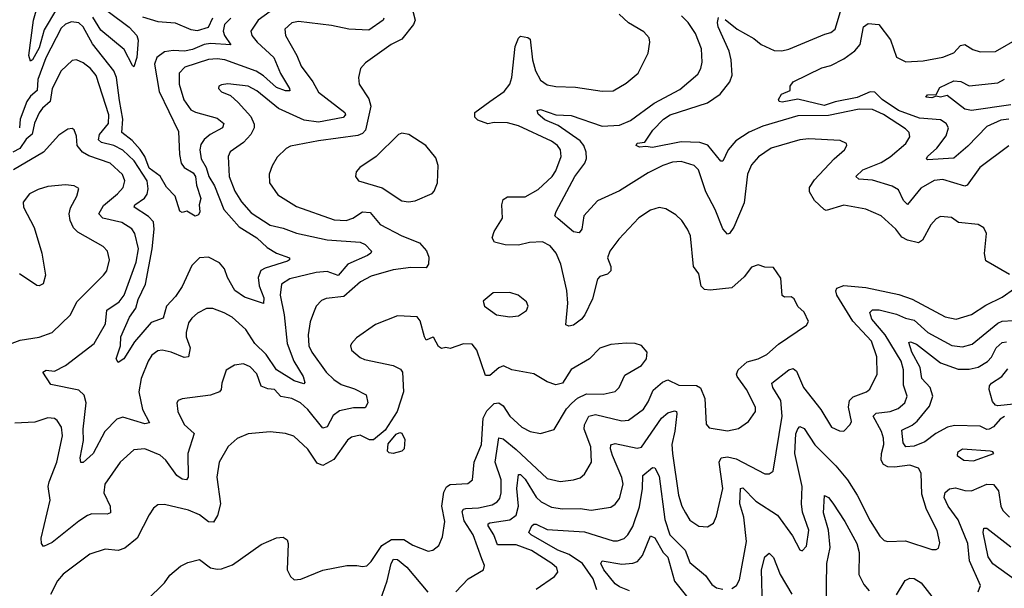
# Model space of a CAD drawing. Extents: x 1954683 to 2060285, y 904798 to 1016299.
# Tile 325 of 472: x 1993617 to 1998095, y 993492 to 996078. Entities that reach past the tile are written whole.
import ezdxf

# ---------------------------------------------------------------- set-up
doc = ezdxf.new("R2010")
doc.units = 0

msp = doc.modelspace()

# ---------------------------------------------------------------- linework, layer by layer
at = {"layer": '0CON10XD'}
for points in [[(1995397.1, 996145), (1995415.4, 996075), (1995407.1, 996055), (1995355, 995989.2), (1995305.7, 995965), (1995188.9, 995881.1), (1995166.7, 995855), (1995157.5, 995815), (1995160, 995785), (1995205, 995716.9), (1995213.4, 995685), (1995189.2, 995575), (1995175, 995559.5), (1995155, 995550.2), (1994975, 995527.1), (1994848.3, 995501.7), (1994828.3, 995491.7), (1994787.9, 995452.1), (1994765, 995413.3), (1994751.4, 995375), (1994752.5, 995335), (1994790.4, 995280.4), (1994875, 995227.5), (1995046.8, 995166.8), (1995101.2, 995165), (1995131.9, 995175), (1995175, 995203.3), (1995211.1, 995201.1), (1995256.5, 995146.5), (1995355, 995094.1), (1995435, 995063.2), (1995466.4, 995026.4), (1995477, 994997), (1995475.2, 994965), (1995465, 994948.8), (1995395, 994950.9), (1995315, 994940), (1995215, 994911.8), (1995166.4, 994885), (1995090.6, 994819.4), (1995011.1, 994808.9), (1994989.8, 994800.2), (1994964.4, 994775), (1994952.1, 994745), (1994937.1, 994702.9), (1994928.6, 994645), (1994932.1, 994595), (1994944.7, 994565), (1995009.7, 994475), (1995045, 994440.6), (1995079.1, 994419.1), (1995139.1, 994399.1), (1995192, 994372), (1995199.2, 994335), (1995187.5, 994312.5), (1995135, 994311.6), (1995071, 994299), (1995042.7, 994277.3), (1995015, 994225.6), (1994995, 994220.4), (1994927.1, 994305), (1994893.6, 994335), (1994855, 994355.2), (1994805, 994364.2), (1994775.2, 994395.2), (1994745, 994398.9), (1994715, 994411.1), (1994695, 994467.5), (1994665, 994498.1), (1994635, 994512.9), (1994593.6, 994506.4), (1994555.7, 994484.3), (1994535.5, 994425), (1994533.1, 994395), (1994525, 994384.5), (1994485, 994369.3), (1994355, 994353.3), (1994337.5, 994345), (1994331.2, 994335), (1994335.8, 994295), (1994365, 994237.1), (1994409.5, 994195), (1994380.6, 994105), (1994383.3, 993996.7), (1994375.4, 993984.6), (1994355, 993988.5), (1994331.2, 994005), (1994281.1, 994075), (1994255, 994096.8), (1994185, 994125.4), (1994135, 994121.1), (1994073.6, 994065), (1994004.1, 993965), (1993999.3, 993925), (1994028.5, 993865), (1994029.2, 993835), (1994015, 993829.1), (1993945, 993830), (1993925, 993823.1), (1993885, 993797.3), (1993765, 993699.1), (1993725, 993682), (1993715.7, 993695.7), (1993715, 993720), (1993755, 993892.5), (1993746.2, 993955), (1993750.4, 993975), (1993785.8, 994065), (1993811.8, 994185), (1993806.4, 994225), (1993787.5, 994255), (1993775, 994264.2), (1993745, 994266.7), (1993685, 994246.5), (1993595, 994242.5)], [(1993784.2, 996125.8), (1993728.1, 996031.9), (1993705, 995949.1), (1993675, 995894.5), (1993665, 995889.2), (1993657.7, 995915), (1993680, 996075), (1993701.8, 996155)], [(1994019.3, 996115), (1994115, 996043.7), (1994149.2, 996005), (1994154.7, 995985), (1994149.2, 995905), (1994135, 995862.5), (1994129.5, 995869.5), (1994091.7, 995941.7), (1993985, 996029.6), (1993948.6, 996088.6)], [(1994755.4, 996115), (1994701.1, 996075), (1994668, 996025), (1994672.5, 996005), (1994696.6, 995975), (1994772.7, 995905), (1994802.3, 995832.3), (1994844.4, 995765), (1994845, 995754.2), (1994826.2, 995753.8), (1994785, 995769.8), (1994725, 995822.8), (1994692.8, 995842.8), (1994549.4, 995895), (1994515, 995900), (1994475, 995896.2), (1994367.7, 995862.3), (1994342, 995835), (1994342.4, 995785), (1994362.8, 995712.8), (1994395, 995668), (1994416.4, 995656.4), (1994515, 995629.8), (1994545.4, 995605), (1994539.5, 995585), (1994482.5, 995555), (1994455, 995532.7), (1994440.1, 995509.9), (1994435.9, 995485), (1994441.6, 995445), (1994465.2, 995405), (1994476.1, 995365), (1994502, 995322), (1994545, 995214.6), (1994615, 995135.2), (1994695, 995085.2), (1994741.7, 995041.7), (1994785.2, 995015.2), (1994843.8, 994995), (1994844, 994985), (1994835, 994979.4), (1994732.4, 994947.6), (1994713.6, 994936.4), (1994700.5, 994905), (1994705, 994866.7), (1994727.1, 994812.9), (1994725, 994786.7), (1994639.4, 994815), (1994595, 994845.4), (1994561, 994905), (1994547.6, 994945), (1994525, 994971.1), (1994475, 994998), (1994435, 994993.8), (1994400.1, 994959.9), (1994355.5, 994864.5), (1994325, 994819.2), (1994284.2, 994775), (1994269.5, 994720.5), (1994215, 994700.8), (1994138.1, 994611.9), (1994090.4, 994535), (1994065, 994518.8), (1994055.4, 994535), (1994075.3, 994595), (1994077.3, 994635), (1994115.9, 994725), (1994144.5, 994765), (1994155, 994805.4), (1994188.5, 994875), (1994219.1, 995035)], [(1994175, 996091), (1994245, 996069.1), (1994323.8, 996063.8), (1994395, 996032.7), (1994425, 996028.6), (1994475.7, 996044.3), (1994495, 996085.5)], [(1995755, 995705.4), (1995819.7, 995750.3), (1995845.9, 995785), (1995854.8, 995815), (1995870, 995955), (1995885, 995993.3), (1995895, 996002), (1995927.3, 995997.3), (1995938.3, 995988.3), (1995948.8, 995895), (1995962.9, 995845), (1995985, 995803.1), (1996015, 995781.5), (1996055, 995774.1), (1996145, 995770.9), (1996265, 995752.1), (1996315, 995754.5), (1996375, 995789.4), (1996430, 995835), (1996475.6, 995925), (1996482.9, 995975), (1996479.2, 995995), (1996455, 996022), (1996385, 996063.5), (1996342.8, 996102.8)], [(1998118.9, 994918.9), (1998010.6, 994980.6), (1998004, 995014), (1998014, 995105), (1998001.7, 995131.7), (1997975, 995146.2), (1997885.7, 995155.7), (1997855, 995178), (1997805, 995182.9), (1997785, 995172.5), (1997760, 995145), (1997722.5, 995075), (1997705, 995062.7), (1997655, 995074.6), (1997628, 995088), (1997601.1, 995125), (1997535, 995185.5), (1997465, 995215.5), (1997365, 995233.6), (1997285, 995210), (1997275, 995214.4), (1997231.1, 995255), (1997208, 995295), (1997208.2, 995315), (1997231.1, 995348.9), (1997320.6, 995445), (1997367.5, 995485), (1997378.8, 995505), (1997376.7, 995515), (1997347.9, 995527.9), (1997205, 995535.4), (1997165, 995531.2), (1997035, 995493.5), (1996976, 995454), (1996945, 995418.1), (1996926.2, 995375), (1996911, 995245), (1996865, 995134.4), (1996845, 995105.8), (1996835, 995102), (1996815, 995125.8), (1996779.3, 995215), (1996737.4, 995295), (1996704.5, 995395), (1996684.2, 995415), (1996625, 995432.4), (1996585, 995429.5), (1996541.1, 995415), (1996475, 995380.7), (1996345, 995298.9), (1996245, 995254.5), (1996181.9, 995185), (1996172.9, 995125), (1996161.2, 995108.8), (1996135, 995112.9), (1996065, 995171.9), (1996050.8, 995185), (1996056.9, 995205), (1996141.6, 995365), (1996186.3, 995425), (1996194.3, 995445.7), (1996193.1, 995475), (1996182.5, 995505), (1996165, 995526.6), (1996065, 995596.2), (1996005, 995621.7), (1995975, 995648.1), (1995969.4, 995665), (1995985, 995668.7), (1996055, 995644.7), (1996125, 995642), (1996265, 995593.9), (1996345, 995597.9), (1996395, 995618.4), (1996501.9, 995698.1), (1996619.4, 995760.6), (1996700.7, 995829.3), (1996714.5, 995855), (1996720.5, 995885), (1996717.9, 995945), (1996690, 996015), (1996657.5, 996065), (1996626.2, 996095)], [(1998115, 995503.5), (1997983.5, 995405), (1997925, 995325.5), (1997915, 995320.8), (1997815, 995351.2), (1997775, 995346.7), (1997715, 995310.8), (1997655, 995237.8), (1997636.1, 995255), (1997614, 995304), (1997585, 995321.1), (1997495, 995347.6), (1997432.6, 995352.6), (1997419.4, 995365), (1997451.8, 995395), (1997535, 995427.5), (1997575, 995453.4), (1997646.8, 995515), (1997665.5, 995545), (1997662.5, 995565), (1997645, 995581.8), (1997545, 995646.5), (1997495, 995668.9), (1997435, 995670.2), (1997295, 995641.2), (1997155, 995640.2), (1996996.1, 995593.9), (1996934.6, 995565.4), (1996873.6, 995526.4), (1996838.8, 995485), (1996815, 995434.2), (1996805, 995434.4), (1996746.2, 995506.2), (1996709.3, 995519.3), (1996625, 995522), (1996495, 995496.9), (1996465, 995501.2), (1996435, 995497.5), (1996420, 995505), (1996425, 995516), (1996460, 995520), (1996495.8, 995575), (1996544.7, 995625), (1996575, 995645.2), (1996745, 995699.5), (1996801.8, 995738.2), (1996846, 995795), (1996857.1, 995825), (1996852.9, 995895), (1996843.3, 995935), (1996793.9, 996045), (1996790, 996065), (1996795, 996087.5)], [(1996825, 996078.6), (1996880, 996035), (1996955, 995991.5), (1996988.1, 995965), (1997047.7, 995937.7), (1997083.4, 995936.6), (1997115, 995943.3), (1997278.5, 996011.5), (1997305, 996019.5), (1997325.5, 996035), (1997350, 996115)], [(1995272.9, 996085), (1995270, 996075), (1995205, 996030), (1995114.2, 996034.2), (1995035, 996050.6), (1994885, 996069.2), (1994855, 996063.6), (1994822.2, 996035), (1994825.5, 996005), (1994876.8, 995915), (1994896.4, 995866.4), (1994949.3, 995795), (1994975, 995747.8), (1995094.7, 995655), (1995097.9, 995645), (1995087.2, 995632.8), (1995032.3, 995622.3), (1994975, 995612), (1994911, 995621), (1994794.1, 995674.1), (1994695, 995753.6), (1994655, 995775.3), (1994563.4, 995786.6), (1994535, 995781.2), (1994522.5, 995775), (1994520, 995765), (1994535, 995748.8), (1994575, 995732.5), (1994610.6, 995700.6), (1994667.1, 995637.1), (1994682.8, 995602.8), (1994683.6, 995585), (1994667.2, 995555), (1994635, 995519.7), (1994573.9, 995476.1), (1994564, 995455), (1994570, 995365), (1994595, 995297.8), (1994625, 995248.5), (1994669.2, 995199.2), (1994755, 995142.6), (1994815, 995130), (1994875, 995107.3), (1995015, 995076.8), (1995165, 995065.4), (1995188.1, 995055), (1995216.2, 995025), (1995214, 995015), (1995198, 995005), (1995109.6, 994965), (1995065, 994914.7), (1995015, 994932), (1994965, 994927.5), (1994845, 994899.4), (1994807.9, 994875), (1994801.1, 994825), (1994819, 994735), (1994833.3, 994605), (1994862.7, 994525), (1994905.3, 994455), (1994913, 994427), (1994908.8, 994421.2), (1994865.5, 994435), (1994784.5, 994484.5), (1994737, 994555), (1994686.7, 994605), (1994645, 994668.2), (1994583.1, 994725), (1994545.8, 994744.2), (1994495, 994764.4), (1994465.5, 994764.5), (1994425, 994743.1), (1994399.8, 994720.2), (1994385, 994698.8), (1994373.2, 994655), (1994373.2, 994635), (1994392, 994585), (1994384, 994545), (1994365, 994541.8), (1994305, 994565.9), (1994265, 994574.7), (1994245, 994571.5), (1994218.3, 994551.7), (1994201.1, 994525), (1994169.6, 994445), (1994158.1, 994385), (1994175.2, 994305.2), (1994206.6, 994243.4), (1994185, 994240), (1994085, 994269.6), (1994058.8, 994261.2), (1994003.6, 994205), (1993951.3, 994105), (1993905, 994063.3), (1993894, 994064), (1993891.8, 994085), (1993906.9, 994163.1), (1993904.8, 994215), (1993918.8, 994335), (1993909.4, 994369.4), (1993885, 994392.9), (1993758.3, 994418.3), (1993721.9, 994475), (1993736.4, 994483.6), (1993775, 994479.1), (1993824.7, 994505.3), (1993955.8, 994604.2), (1994006.2, 994695), (1994013.1, 994756.9), (1994069.6, 994795), (1994091.1, 994825), (1994146, 994975), (1994156.5, 995035), (1994140.6, 995105), (1994127, 995127), (1994080.6, 995155), (1993994.4, 995175), (1993976.6, 995195), (1993998.2, 995231.8), (1994061.3, 995285), (1994087.7, 995315), (1994094.7, 995345), (1994083.9, 995373.9), (1994027.5, 995425), (1993931.2, 995458.8), (1993902.3, 995475), (1993877.7, 995505), (1993875, 995547.5), (1993865, 995576.2), (1993855, 995582.5), (1993835, 995579.4), (1993795, 995552.2), (1993725.5, 995475), (1993588.7, 995395)], [(1994577.5, 996085), (1994548.5, 996055), (1994542, 996025), (1994548, 996005), (1994577.5, 995962.5), (1994485, 995969.6), (1994455, 995964.8), (1994402.7, 995942.7), (1994366.1, 995933.9), (1994315, 995937.2), (1994275, 995931), (1994240.6, 995905), (1994230, 995875), (1994251.1, 995751.1), (1994339.4, 995569.4), (1994343.1, 995465), (1994350.5, 995425), (1994365.2, 995405.2), (1994405, 995381.7), (1994416.6, 995365), (1994420.6, 995325), (1994441.1, 995265), (1994433.3, 995235), (1994436.1, 995203.9), (1994430, 995190), (1994415, 995183.3), (1994376, 995206), (1994355, 995201.2), (1994345, 995206.2), (1994324.4, 995275), (1994285, 995316.4), (1994256, 995366), (1994205, 995402), (1994185.9, 995455.9), (1994165, 995487.3), (1994128.6, 995528.6), (1994080.5, 995565), (1994086.4, 995625), (1994069.8, 995709.8), (1994056.7, 995815), (1994045.2, 995845), (1993947.1, 995967.1), (1993905, 996045.4), (1993885, 996062.8), (1993851.7, 996068.3), (1993825, 996057.2), (1993805, 996039.2), (1993735, 995904.1), (1993699.6, 995805), (1993696.7, 995755), (1993665, 995729.8), (1993648.4, 995705), (1993618.4, 995625), (1993615.8, 995585)], [(1998115, 995625.9), (1998079, 995621), (1998015, 995592.5), (1997928.1, 995501.9), (1997865, 995448), (1997745, 995440), (1997740, 995445), (1997745.8, 995455), (1997787.1, 995492.9), (1997830.3, 995549.7), (1997840.2, 995585), (1997830.3, 995605), (1997805, 995622.6), (1997709.5, 995629.5), (1997614, 995664), (1997538.7, 995715), (1997505, 995748.4), (1997485, 995750), (1997425.8, 995724.2), (1997325, 995704.1), (1997275, 995687.5), (1997155, 995716.2), (1997085, 995702.7), (1997071.2, 995705), (1997067.1, 995715), (1997081.5, 995738.5), (1997120, 995755), (1997121.2, 995775), (1997133.8, 995795), (1997265, 995858.2), (1997305, 995868.8), (1997365, 995899.7), (1997415, 995935.4), (1997438.4, 995965), (1997453.6, 996045), (1997475, 996060.2), (1997524.3, 996055), (1997576.5, 995986.5), (1997605, 995906.5), (1997646, 995886), (1997725, 995890.9), (1997815, 995907.1), (1997865, 995926.5), (1997895, 995959.6), (1997915, 995964.6), (1997951.6, 995941.6), (1997985, 995931.5), (1998055, 995932.9), (1998165, 995996.4)], [(1994219.1, 995035), (1994228.8, 995125), (1994225, 995158.5), (1994203, 995183), (1994136.5, 995225), (1994140.4, 995235), (1994183.6, 995266.4), (1994196.5, 995283.5), (1994201.6, 995308.4), (1994196, 995345), (1994137.6, 995435), (1994085, 995483.8), (1994044.9, 995504.9), (1993989.3, 995519.3), (1993975, 995531.5), (1993979.4, 995555), (1994019.8, 995605), (1994021.4, 995645), (1993965, 995823.1), (1993938.5, 995855), (1993905, 995881.8), (1993875, 995894.6), (1993855, 995892.7), (1993805, 995845.5), (1993764.8, 995765), (1993755.2, 995705), (1993720, 995675), (1993705.6, 995654.4), (1993683.6, 995606.4), (1993673.3, 995556.7), (1993646.5, 995533.5), (1993617.9, 995492.1), (1993585.9, 995475)], [(1998125, 995690.2), (1997945, 995664.3), (1997915, 995671.2), (1997835, 995732.5), (1997805, 995725.7), (1997785, 995730), (1997765, 995722), (1997737.5, 995725), (1997745, 995735.6), (1997785, 995737.5), (1997801.1, 995768.9), (1997865, 995798.9), (1997896.7, 995796.7), (1997935, 995776.2), (1998065, 995790.8), (1998095, 995807.8)], [(1995600.6, 993475), (1995655.5, 993534.5), (1995726, 993575), (1995730.8, 993595), (1995718.9, 993625), (1995678.4, 993735), (1995638.3, 993798.3), (1995629.2, 993840.8), (1995635, 993850.9), (1995645, 993853.9), (1995702.8, 993857.2), (1995765, 993871.8), (1995788.5, 993885), (1995799.9, 993900.1), (1995806.7, 993925), (1995806.1, 993985), (1995778.5, 994065), (1995795, 994175.5), (1995815, 994171.8), (1995875, 994122.6), (1996015, 993990.9), (1996075, 993977.9), (1996135, 993984.6), (1996165, 993994.4), (1996185, 994010), (1996217.3, 994065), (1996213.7, 994135), (1996183.5, 994215), (1996185.7, 994235), (1996205, 994274.6), (1996235, 994281.3), (1996355, 994253.1), (1996385.9, 994255.9), (1996453.9, 994306.1), (1996475, 994338.9), (1996497.6, 994392.4), (1996540.5, 994429.5), (1996565, 994439.7), (1996615, 994415.9), (1996695, 994413.8), (1996713.4, 994403.4), (1996732.6, 994355), (1996738.3, 994238.3), (1996752.1, 994222.1), (1996835, 994208.1), (1996885, 994218.6), (1996930.6, 994249.4), (1996963.3, 994295), (1996963.6, 994315), (1996922.3, 994395), (1996880, 994455), (1996877.2, 994465), (1996884, 994485), (1996925, 994521.8), (1996975, 994534.7), (1997015, 994554.6), (1997067.8, 994602.2), (1997195, 994688.8), (1997204, 994705), (1997185, 994746.7), (1997155, 994773.8), (1997138.7, 994808.7), (1997125, 994817.1), (1997095, 994816.2), (1997085, 994823.3), (1997078.3, 994901.7), (1997045, 994950), (1997005, 994952.5), (1996975, 994963.3), (1996945, 994952), (1996912.1, 994907.9), (1996855, 994858.5), (1996756.8, 994846.8), (1996730.5, 994850.5), (1996716, 994865), (1996705, 994921.2), (1996680.6, 994955), (1996666.9, 995095), (1996653.1, 995125), (1996627.5, 995165), (1996600.3, 995190.3), (1996555, 995218.1), (1996525, 995223.1), (1996485, 995211.9), (1996432.9, 995177.1), (1996341.2, 995078.8), (1996300.6, 995025), (1996290.5, 994995), (1996305.5, 994955), (1996304.4, 994935), (1996290.4, 994919.6), (1996255, 994909.1), (1996245, 994897.1), (1996221.5, 994808.5), (1996187.5, 994735), (1996172.1, 994715), (1996135, 994688.5), (1996113.8, 994683.8), (1996100.4, 994690.4), (1996109, 994789), (1996105.6, 994845.6), (1996077.8, 994965), (1996055.7, 995015.7), (1996029.1, 995049.1), (1995995, 995066.7), (1995935, 995064.7), (1995885, 995052.8), (1995825, 995052.9), (1995776.2, 995066.2), (1995765.6, 995085), (1995773.8, 995115), (1995812.1, 995175), (1995809.2, 995235), (1995815, 995260), (1995835, 995271.5), (1995915, 995271.8), (1995975, 995305.5), (1996038.5, 995365), (1996055, 995390), (1996078.8, 995455), (1996076.2, 995485), (1996062.5, 995505), (1996035.6, 995525), (1995885, 995595.2), (1995835, 995607.9), (1995775, 995609.3), (1995745, 995603.2), (1995700.2, 995620.2), (1995686.5, 995635), (1995687.3, 995655), (1995755, 995705.4)], [(1995385, 995248.6), (1995415, 995254.3), (1995492.7, 995287.3), (1995501.7, 995298.3), (1995516.7, 995335), (1995520.5, 995415), (1995508.6, 995448.6), (1995463.8, 995505), (1995386.2, 995555), (1995355, 995561.4), (1995340, 995555), (1995237.5, 995455), (1995163.8, 995405), (1995146.2, 995385), (1995143.8, 995365), (1995157.5, 995345), (1995265, 995313.5), (1995355, 995254.3), (1995385, 995248.6)], [(1993515, 994581.9), (1993619.3, 994620.7), (1993705, 994634.2), (1993763.8, 994655), (1993847.5, 994735), (1993875.8, 994794.2), (1993998.1, 994915), (1994012.2, 994935), (1994025.6, 994985), (1994016.5, 995025), (1993996, 995046), (1993880.7, 995110.7), (1993860.7, 995130.7), (1993845.4, 995165), (1993840.9, 995195), (1993848.3, 995221.7), (1993877.1, 995275), (1993885, 995310), (1993865, 995322), (1993825, 995326.7), (1993745, 995318.9), (1993701.2, 995305), (1993661.4, 995285), (1993632.1, 995247.9), (1993634.3, 995225), (1993682.9, 995132.9), (1993716.9, 995015), (1993734.4, 994915), (1993723.9, 994876.1), (1993705, 994866.7), (1993695, 994868.8), (1993615, 994922.5)], [(1995845, 994725.7), (1995885, 994730.8), (1995921.2, 994755), (1995928.8, 994775), (1995921.2, 994795), (1995884.3, 994824.3), (1995845, 994837.5), (1995770, 994835), (1995725, 994797.5), (1995731.2, 994775), (1995785, 994735.7), (1995845, 994725.7)], [(1995965, 993488.2), (1996049.5, 993545), (1996063.3, 993565), (1996058.9, 993585), (1996037.3, 993605), (1995945, 993663.7), (1995875, 993689.5), (1995789.3, 993689.3), (1995772.3, 993735), (1995746.7, 993775), (1995746.7, 993785), (1995755, 993789.7), (1995845, 993803.6), (1995875.2, 993824.8), (1995885.4, 993865), (1995877.5, 993945), (1995885, 994008.6), (1995895, 994008.5), (1995915, 993988.2), (1995965, 993905.3), (1995988.8, 993885), (1996035, 993860), (1996085, 993852.4), (1996165, 993854.7), (1996215, 993847.6), (1996305, 993861.2), (1996325, 993874.5), (1996345, 993900), (1996361.4, 993965), (1996355.8, 993995), (1996313.2, 994095), (1996304.1, 994125.9), (1996305.4, 994144.6), (1996325, 994149.6), (1996425, 994128.9), (1996445, 994134.1), (1996535, 994264.6), (1996565, 994289.2), (1996595, 994299.1), (1996604, 994295), (1996604.5, 994285), (1996596.7, 994206.7), (1996582.7, 994145), (1996584.8, 994105.2), (1996612.2, 993915), (1996628.1, 993865), (1996645, 993834.4), (1996665, 993801.9), (1996705, 993773.5), (1996745, 993770.6), (1996771.9, 993788.1), (1996785, 993820), (1996814, 993945), (1996797.2, 994065), (1996807.5, 994085), (1996835, 994089.8), (1996875, 994081.1), (1997005, 994012.2), (1997025, 994012.2), (1997042.9, 994025), (1997084.8, 994275), (1997077.8, 994345), (1997041.8, 994405), (1997037.5, 994425), (1997115, 994484.6), (1997135, 994490.6), (1997149.7, 994479.7), (1997181.1, 994405), (1997260, 994305), (1997308, 994225), (1997345, 994207.1), (1997365, 994206), (1997394.1, 994235.9), (1997399.2, 994250.8), (1997385.3, 994315), (1997390.4, 994345), (1997407.7, 994362.3), (1997468, 994385), (1997482.8, 994397.2), (1997517.1, 994465), (1997514.6, 994545), (1997491.3, 994615), (1997405, 994705.9), (1997332.9, 994825), (1997328.8, 994845), (1997333.4, 994856.6), (1997365, 994868.4), (1997465, 994860), (1997615, 994828.2), (1997675, 994806.2), (1997825, 994726.2), (1997875, 994716.1), (1997945, 994737.3), (1998010.5, 994779.5), (1998084.6, 994815.4), (1998140.8, 994855)], [(1996855, 993490.8), (1996876, 993505), (1996890.2, 993529.8), (1996922.1, 993705), (1996910.7, 993815), (1996891.1, 993875), (1996895, 993945.8), (1996905, 993947.9), (1996965, 993887.1), (1997063.7, 993823.7), (1997130.6, 993730.6), (1997165, 993666.2), (1997175, 993661.2), (1997195, 993683.8), (1997205.8, 993755.8), (1997177.5, 993837.5), (1997172.3, 993875), (1997174.8, 993955.2), (1997141.6, 994105), (1997146.5, 994193.5), (1997155, 994217.5), (1997165, 994226.9), (1997185, 994218.9), (1997233.3, 994143.3), (1997328.3, 994048.3), (1997380.8, 993985), (1997426.1, 993915), (1997485, 993798.6), (1997528.8, 993728.8), (1997548.7, 993708.7), (1997565, 993704.4), (1997645, 993707.7), (1997765, 993668.1), (1997785, 993668), (1997795.5, 993674.5), (1997801.7, 993698.3), (1997789.1, 993755), (1997740.2, 993850.2), (1997719.6, 993920.4), (1997716.2, 994015), (1997705, 994038.6), (1997665, 994052), (1997595, 994041.9), (1997565, 994044.6), (1997545.3, 994055.3), (1997534.7, 994074.7), (1997535.9, 994105), (1997546.8, 994145), (1997544.8, 994175), (1997535.9, 994205), (1997497.6, 994275), (1997511.4, 994288.6), (1997574.8, 994295.2), (1997611.2, 994308.8), (1997642.7, 994335), (1997653.2, 994365), (1997635.6, 994415), (1997636.5, 994485), (1997624.8, 994525), (1997553.4, 994645), (1997491.7, 994715), (1997483.7, 994746.3), (1997495, 994758.2), (1997525, 994757.6), (1997605, 994738.5), (1997645, 994720.4), (1997685, 994710.8), (1997746.1, 994655), (1997855.2, 994595.2), (1997905, 994589.2), (1997948.2, 994601.8), (1998065, 994697.4), (1998085, 994706), (1998135, 994709.2)], [(1994193.8, 993436.2), (1994275, 993516.7), (1994298.8, 993551.2), (1994347.3, 993592.7), (1994380.6, 993609.4), (1994435, 993621.9), (1994484.7, 993584.7), (1994515, 993577.8), (1994535, 993580), (1994585, 993598.9), (1994715, 993691.1), (1994785, 993721.1), (1994814.3, 993724.3), (1994832.7, 993712.7), (1994837.9, 993695), (1994832.9, 993575), (1994847.5, 993545), (1994865, 993530.8), (1994895, 993533.3), (1994995.3, 993574.7), (1995105, 993594.7), (1995150, 993595), (1995175, 993590.5), (1995195, 993594.4), (1995215, 993613.3), (1995263.9, 993686.1), (1995307, 993713), (1995363.5, 993713.5), (1995405, 993687.5), (1995475, 993660.9), (1995495, 993664.4), (1995523.2, 993686.8), (1995538.9, 993725), (1995549.6, 993795), (1995537.2, 993865), (1995545, 993929.2), (1995557.5, 993952.5), (1995575, 993963.8), (1995655, 993968.5), (1995675.6, 993985), (1995683.2, 994065), (1995716.2, 994145), (1995724.4, 994265.6), (1995741.1, 994298.9), (1995775, 994332.5), (1995795, 994335.6), (1995815, 994321.5), (1995845, 994273.8), (1995900.8, 994225), (1995938.8, 994205), (1995985, 994195.6), (1996046.9, 994213.1), (1996102.7, 994307.3), (1996127.2, 994332.8), (1996153.2, 994356.8), (1996194.7, 994375.3), (1996270, 994375), (1996325, 994387.1), (1996342.5, 994405), (1996369.2, 994460.8), (1996443.8, 994505), (1996467.5, 994535), (1996470, 994565), (1996445, 994596), (1996415.6, 994605.6), (1996375, 994607.1), (1996305, 994600), (1996255, 994584.2), (1996208.6, 994535), (1996125, 994486.7), (1996085.6, 994424.4), (1996055, 994417.1), (1996015, 994431.1), (1995955, 994466.4), (1995855.5, 994485.5), (1995816.7, 994503.3), (1995795, 994493.8), (1995755, 994458.8), (1995735, 994458.8), (1995695.8, 994575), (1995675, 994602), (1995635, 994603.8), (1995575, 994582.5), (1995555, 994586.7), (1995535, 994582.5), (1995521.2, 994591.2), (1995500.7, 994630.7), (1995495, 994633.3), (1995465, 994620), (1995457.5, 994635), (1995437.6, 994707.6), (1995425, 994726.2), (1995335, 994730), (1995235, 994691.1), (1995148.9, 994631.1), (1995126, 994605), (1995121.2, 994595), (1995126, 994575), (1995165, 994540.8), (1995185, 994532), (1995315.5, 994505.5), (1995348.8, 994488.8), (1995358, 994475), (1995362.5, 994385), (1995332.7, 994295), (1995279.3, 994210.7), (1995225, 994166.4), (1995207.1, 994167.1), (1995165, 994188.2), (1995125, 994179.1), (1995107.1, 994165), (1995045, 994077.8), (1994995, 994050), (1994970.1, 994060.1), (1994927.1, 994125), (1994863.6, 994183.6), (1994825, 994195.6), (1994755, 994202.9), (1994655, 994194.2), (1994605, 994172.9), (1994565, 994137.1), (1994524.5, 994065), (1994512.6, 993997.4), (1994529.2, 993875), (1994516.9, 993823.1), (1994497.4, 993792.6), (1994475, 993794.3), (1994434, 993825), (1994385, 993846.7), (1994275, 993872.5), (1994245, 993871.2), (1994224.4, 993855.6), (1994205, 993826.2), (1994150.6, 993719.4), (1994095.2, 993674.8), (1994065, 993662.7), (1994005, 993670), (1993935, 993646.9), (1993815, 993555.8), (1993788.6, 993525), (1993757.4, 993462.6)], [(1998095, 994273.4), (1998075, 994261.3), (1998045, 994225.3), (1998025, 994214.8), (1998014.4, 994214.4), (1997985, 994229.4), (1997867.6, 994232.4), (1997835.6, 994224.4), (1997783.1, 994195), (1997732.9, 994157.1), (1997685, 994138.3), (1997646.2, 994135), (1997635, 994152.5), (1997628.8, 994211.2), (1997676, 994234), (1997698.2, 994251.8), (1997755, 994319.6), (1997769.6, 994365), (1997757.1, 994405), (1997720.2, 994445), (1997711.7, 994495), (1997674, 994565), (1997660.8, 994609.2), (1997667.5, 994612.5), (1997695, 994601.9), (1997805, 994517.1), (1997885, 994487.5), (1997935, 994487.5), (1997975, 994497.3), (1998017.6, 994522.4), (1998036.7, 994543.3), (1998057.6, 994585), (1998085, 994609.8), (1998105, 994612.3)], [(1998165, 994331.4), (1998065, 994320.8), (1998054.4, 994324.4), (1998041.1, 994341.1), (1998026.3, 994396.3), (1998027.7, 994412.3), (1998036, 994424), (1998083.1, 994455), (1998110.4, 994489.6)], [(1995315, 994104.5), (1995297.1, 994107.1), (1995288.9, 994115), (1995291.7, 994148.3), (1995328.1, 994191.9), (1995345, 994200), (1995355, 994197.1), (1995368.1, 994168.1), (1995365, 994126.2), (1995354.5, 994115.5), (1995315, 994104.5)], [(1997955, 994071.5), (1998047.5, 994105), (1998042.5, 994112.5), (1998030, 994115), (1997905, 994124.4), (1997881.4, 994108.6), (1997880, 994095), (1997910, 994075), (1997955, 994071.5)], [(1996241.5, 993485), (1996225.2, 993535), (1996175.6, 993605), (1996116.1, 993645), (1996064.7, 993665), (1995942.2, 993735), (1995932.7, 993745), (1995946.5, 993775), (1995955, 993783.5), (1995965, 993783.6), (1996015, 993758.9), (1996185, 993748.9), (1996315, 993706.8), (1996335, 993706.9), (1996365, 993717.7), (1996383.1, 993735), (1996405, 993773.3), (1996435, 993861.9), (1996449.8, 993945), (1996450.8, 994005), (1996495, 994040.6), (1996505, 994039.2), (1996525, 994002), (1996551.2, 993805), (1996574, 993734), (1996642.9, 993665), (1996665, 993608.5), (1996735, 993550), (1996765, 993509.4), (1996785, 993494.4), (1996815, 993488.1)], [(1997976.4, 993475), (1997985.6, 993505), (1997936.4, 993616.4), (1997929.1, 993695), (1997885, 993802.9), (1997838.8, 993865), (1997821.8, 993905), (1997825, 993927.1), (1997845, 993944.5), (1997872.2, 993947.8), (1997915, 993935.9), (1997945, 993934.7), (1998015, 993964.7), (1998045, 993963.2), (1998067.8, 993935), (1998078.9, 993865), (1998087.5, 993845), (1998118.5, 993815)], [(1997284, 993406), (1997287.2, 993605), (1997303.2, 993676.8), (1997295.2, 993755.2), (1997271.8, 993835), (1997276.7, 993913.3), (1997295, 993904.4), (1997315, 993878.5), (1997369.2, 993795), (1997423.2, 993695), (1997434.8, 993655), (1997433, 993555), (1997455, 993508.8), (1997480.6, 993480.6)], [(1998145, 993528), (1998043.1, 993603.1), (1998020.5, 993635), (1997997.9, 993745), (1998002, 993765), (1998015, 993764.4), (1998125, 993680)], [(1996390.1, 993480.1), (1996345, 993497.6), (1996325, 993512.1), (1996273.5, 993575), (1996259.2, 993605), (1996265, 993615.7), (1996355, 993601.9), (1996405, 993605.3), (1996426.2, 993613.8), (1996449.6, 993640.4), (1996485, 993730), (1996505, 993720.9), (1996543, 993655), (1996563.7, 993633.7), (1996595, 993524.5), (1996661.2, 993441.2)], [(1996995.2, 993405), (1996990.5, 993575), (1997004.8, 993635.2), (1997025, 993651.1), (1997045, 993631.4), (1997074.8, 993555), (1997128.6, 993465)], [(1995255.6, 993434.4), (1995287.4, 993525), (1995305.5, 993604.5), (1995316.6, 993623.4), (1995335, 993622.6), (1995377.5, 993587.5), (1995473.3, 993473.3)], [(1997605, 993461.8), (1997643.3, 993526.7), (1997665, 993537.1), (1997685, 993536.2), (1997716.1, 993516.1), (1997782.4, 993432.4)]]:
    msp.add_lwpolyline(points, dxfattribs=at)

doc.saveas('drawing.dxf')
